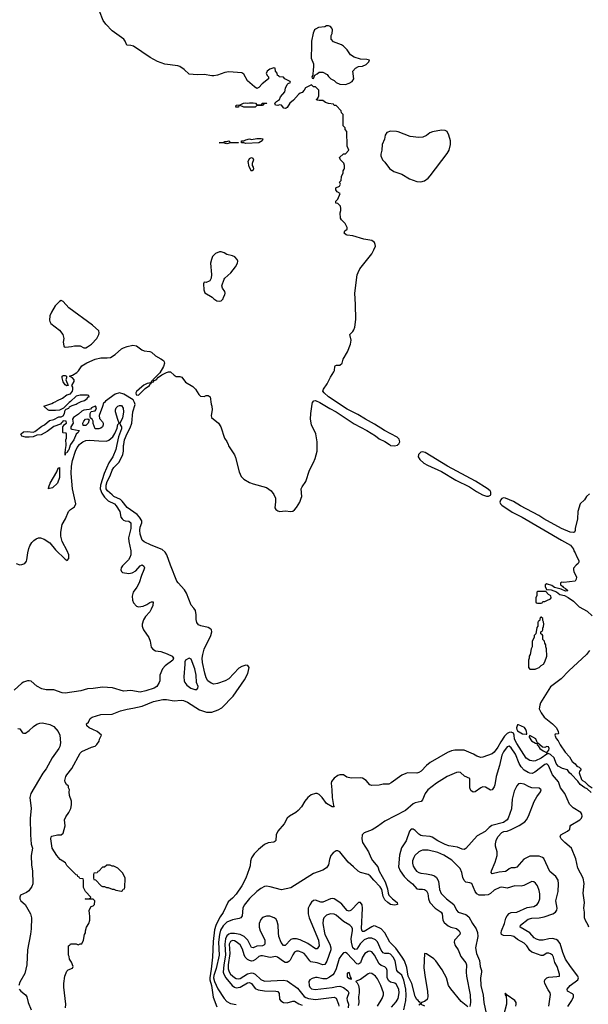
# Model space of a CAD drawing. Header units: inches. Extents: x 884549 to 1028252, y 526810 to 653624.
# Tile 524 of 656: x 941069 to 947110, y 604049 to 614519. Entities that reach past the tile are written whole.
import ezdxf

# ---------------------------------------------------------------- set-up
doc = ezdxf.new("R2010")
doc.units = ezdxf.units.IN
doc.header["$MEASUREMENT"] = 0
doc.layers.add('A9640', color=7, linetype='Continuous')
doc.layers.add('A9641', color=7, linetype='Continuous')

msp = doc.modelspace()

# ---------------------------------------------------------------- linework, layer by layer
at = {"layer": 'A9640', "color": 5}
for points, elevation in [([(942100, 610000), (942090, 609949), (942059, 609870), (942015, 609805), (941965, 609695), (941926, 609570), (941924, 609530), (941943, 609483), (941970, 609441), (942010, 609403), (942077, 609370), (942093, 609350), (942133, 609290), (942145, 609230), (942156, 609210), (942170, 609198), (942190, 609190), (942230, 609186), (942250, 609169), (942251, 609110), (942226, 609010), (942228, 608970), (942251, 608870), (942251, 608830), (942240, 608800), (942224, 608776), (942160, 608710), (942148, 608690), (942144, 608670), (942150, 608650), (942162, 608642), (942230, 608630), (942262, 608638), (942301, 608659), (942350, 608713), (942370, 608721), (942389, 608709), (942393, 608690), (942389, 608670), (942362, 608610), (942339, 608530), (942314, 608486), (942273, 608430), (942263, 608390), (942266, 608346), (942277, 608317), (942310, 608284), (942330, 608277), (942379, 608281), (942419, 608301), (942450, 608322), (942470, 608329), (942487, 608327), (942484, 608290), (942466, 608250), (942450, 608224), (942406, 608174), (942384, 608136), (942370, 608090), (942370, 608070), (942376, 608050), (942385, 608030), (942441, 607950), (942456, 607910), (942467, 607847), (942484, 607824), (942510, 607807), (942570, 607799), (942637, 607777), (942688, 607750), (942702, 607730), (942695, 607710), (942614, 607650), (942585, 607615), (942558, 607550), (942557, 607490), (942552, 607470), (942525, 607430), (942496, 607410), (942410, 607381), (942350, 607369), (942250, 607386), (942170, 607380), (942055, 607415), (941950, 607423), (941850, 607406), (941790, 607405), (941718, 607382), (941550, 607357), (941521, 607361), (941430, 607392), (941350, 607393), (941304, 607404), (941251, 607431), (941190, 607485), (941170, 607490), (941151, 607489), (941110, 607476), (941090, 607463), (941011, 607390)], 2080), ([(941030, 608737), (941070, 608721), (941090, 608724), (941122, 608738), (941140, 608760), (941146, 608774), (941154, 608850), (941165, 608895), (941176, 608924), (941199, 608961), (941218, 608982), (941242, 608998), (941270, 609008), (941290, 609008), (941330, 608994), (941390, 608955), (941450, 608881), (941550, 608781), (941572, 608770), (941590, 608788), (941591, 608830), (941574, 608870), (941519, 608970), (941506, 609026), (941504, 609070), (941520, 609150), (941555, 609210), (941587, 609290), (941607, 609310), (941650, 609339), (941664, 609370), (941628, 609530), (941614, 609694), (941620, 609770), (941630, 609830), (941661, 609930), (941680, 609970), (941704, 610000)], 2080), ([(941554, 604010), (941558, 604050), (941539, 604230), (941539, 604270), (941549, 604350), (941570, 604402), (941585, 604415), (941628, 604432), (941638, 604450), (941618, 604498), (941598, 604530), (941596, 604556), (941588, 604570), (941588, 604672), (941602, 604678), (941610, 604694), (941670, 604694), (941690, 604682), (941710, 604694), (941730, 604694), (941747, 604733), (941758, 604790), (941768, 604810), (941768, 604830), (941778, 604870), (941802, 604910), (941815, 604945), (941815, 604990), (941809, 605010), (941808, 605052), (941828, 605090), (941850, 605098), (941862, 605110), (941868, 605150), (941850, 605168), (941770, 605166), (941766, 605170), (941807, 605173), (941822, 605178), (941826, 605190), (941768, 605250), (941748, 605290), (941746, 605370), (941742, 605382), (941707, 605387), (941702, 605402), (941687, 605407), (941682, 605422), (941667, 605427), (941570, 605526), (941555, 605555), (941498, 605590), (941462, 605630), (941415, 605710), (941398, 605810), (941402, 605830), (941410, 605838), (941470, 605851), (941509, 605851), (941529, 605870), (941552, 605948), (941544, 606010), (941558, 606042), (941592, 606090), (941611, 606131), (941620, 606170), (941618, 606210), (941597, 606270), (941594, 606310), (941598, 606330), (941588, 606350), (941587, 606367), (941565, 606385), (941553, 606413), (941549, 606430), (941559, 606470), (941570, 606490), (941622, 606558), (941710, 606719), (941730, 606737), (941830, 606785), (941870, 606795), (941879, 606801), (941889, 606811), (941912, 606848), (941917, 606870), (941936, 606904), (941937, 606910), (941893, 606950), (941844, 606970), (941808, 606990), (941783, 607010), (941778, 607030), (941798, 607050), (941818, 607090), (941838, 607102), (941929, 607131), (942050, 607136), (942141, 607170), (942210, 607189), (942270, 607197), (942370, 607221), (942490, 607270), (942590, 607290), (942629, 607289), (942710, 607276), (942784, 607284), (942810, 607281), (942850, 607263), (942979, 607179), (943055, 607155), (943110, 607156), (943178, 607182), (943217, 607203), (943336, 607324), (943459, 607501), (943493, 607567), (943506, 607630), (943492, 607652), (943470, 607654), (943430, 607641), (943398, 607622), (943290, 607510), (943252, 607490), (943170, 607459), (943130, 607452), (943103, 607463), (943067, 607490), (943050, 607520), (943037, 607570), (943010, 607682), (943008, 607730), (943014, 607770), (943030, 607826), (943101, 607970), (943111, 608010), (943107, 608030), (943090, 608046), (943070, 608057), (942994, 608074), (942970, 608084), (942950, 608109), (942942, 608142), (942944, 608190), (942935, 608235), (942920, 608260), (942890, 608294), (942842, 608422), (942818, 608458), (942751, 608530), (942740, 608550), (942670, 608718), (942631, 608830), (942616, 608856), (942584, 608884), (942466, 608930), (942390, 608967), (942370, 608983), (942350, 609049), (942345, 609090), (942350, 609122), (942367, 609170), (942365, 609190), (942342, 609230), (942317, 609257), (942210, 609332), (942159, 609399), (942138, 609418), (942070, 609449), (942050, 609465), (942003, 609510), (941989, 609530), (941988, 609568), (941997, 609610), (942029, 609670), (942050, 609730), (942070, 609757), (942125, 609815), (942166, 609894), (942173, 609930), (942172, 609990), (942174, 610000)], 2060), ([(941609, 610000), (941605, 609995), (941590, 609945), (941582, 609938), (941570, 609913), (941552, 609909)], 2060), ([(941552, 609909), (941554, 609950), (941564, 609990), (941563, 610000)], 2060), ([(943282, 610000), (943286, 609986), (943350, 609891), (943363, 609863), (943400, 609710), (943423, 609663), (943452, 609632), (943510, 609599), (943550, 609584), (943690, 609546), (943739, 609510), (943770, 609471), (943786, 609430), (943788, 609392), (943778, 609330), (943791, 609310), (943810, 609296), (943831, 609291), (943890, 609296), (943950, 609290), (943970, 609293), (943990, 609306), (944010, 609331), (944044, 609390), (944061, 609430), (944065, 609450), (944061, 609530), (944069, 609550), (944110, 609610), (944148, 609730), (944191, 609809), (944208, 609852), (944228, 609930), (944230, 610000)], 2060), ([(944997, 610000), (945010, 609991), (945050, 609986), (945084, 609996), (945088, 610000)], 2060), ([(947123, 609477), (947091, 609450), (947070, 609415), (947025, 609370), (947001, 609290), (946994, 609210), (946971, 609110), (946970, 609086), (946965, 609070), (946955, 609065), (946917, 609070), (946827, 609110), (946639, 609210), (946585, 609245), (946390, 609348), (946314, 609394), (946230, 609430), (946210, 609434), (946190, 609426), (946176, 609410), (946170, 609390), (946177, 609370), (946190, 609356), (946302, 609282), (946407, 609230), (946825, 608985), (946891, 608950), (946920, 608930), (946953, 608890), (946956, 608870), (946971, 608850), (946988, 608808), (947011, 608770), (947011, 608749), (947004, 608736), (946980, 608720), (946953, 608687), (946952, 608670), (946958, 608650), (946985, 608590), (946982, 608570), (946972, 608550), (946850, 608535), (946830, 608538), (946814, 608530), (946814, 608510), (946837, 608497), (946845, 608485), (946870, 608472), (946892, 608450), (946890, 608446), (946870, 608442), (946822, 608462), (946750, 608482), (946723, 608503), (946678, 608518), (946670, 608519), (946652, 608510), (946651, 608490), (946670, 608458), (946690, 608461), (946717, 608457), (946774, 608434), (946808, 608408), (946856, 608396), (946895, 608375), (946955, 608335), (947014, 608274), (947099, 608230), (947150, 608181)], 2060), ([(947125, 607810), (947091, 607770), (946904, 607596), (946821, 607510), (946710, 607426), (946604, 607256), (946594, 607230), (946590, 607190), (946608, 607148), (946643, 607103), (946731, 607030), (946771, 606990), (946792, 606950), (946794, 606930), (946790, 606926), (946758, 606922), (946754, 606910), (946770, 606874), (946792, 606852), (946812, 606810), (946865, 606730), (946910, 606682), (946938, 606630), (946970, 606605), (946990, 606582), (947012, 606570), (947034, 606550), (947017, 606523), (947015, 606510), (947040, 606440), (947048, 606428), (947074, 606414), (947110, 606379), (947152, 606352)], 2060), ([(941050, 606981), (941070, 606979), (941097, 606937), (941110, 606932), (941130, 606934), (941170, 606960), (941216, 607004), (941250, 607028), (941281, 607039), (941310, 607041), (941390, 607025), (941430, 607003), (941479, 606950), (941496, 606910), (941502, 606830), (941495, 606790), (941486, 606770), (941415, 606670), (941350, 606553), (941314, 606506), (941267, 606430), (941188, 606290), (941178, 606250), (941192, 606130), (941181, 606030), (941184, 605850), (941192, 605752), (941205, 605710), (941192, 605630), (941194, 605530), (941203, 605470), (941207, 605330), (941198, 605302), (941164, 605256), (941142, 605238), (941078, 605210), (941069, 605190), (941070, 605170), (941079, 605150), (941127, 605110), (941183, 605010), (941193, 604970), (941190, 604850), (941185, 604795), (941153, 604630), (941146, 604470), (941122, 604378), (941070, 604286), (941058, 604250)], 2080), ([(947141, 606301), (947099, 606339), (947075, 606350), (947025, 606385), (947001, 606421), (946932, 606492), (946910, 606510), (946890, 606541), (946836, 606556), (946790, 606583), (946770, 606609), (946747, 606670), (946710, 606705), (946685, 606715), (946670, 606710), (946610, 606667), (946550, 606637), (946530, 606633), (946490, 606643), (946450, 606665), (946350, 606824), (946328, 606870), (946324, 606910), (946314, 606934), (946290, 606944), (946270, 606940), (946250, 606929), (946220, 606900), (946180, 606840), (946150, 606783), (946110, 606730), (946090, 606712), (945990, 606676), (945970, 606674), (945927, 606687), (945890, 606710), (945790, 606750), (945693, 606753), (945656, 606744), (945614, 606726), (945430, 606619), (945390, 606589), (945334, 606530), (945310, 606514), (945287, 606507), (945190, 606509), (945170, 606504), (945130, 606484), (945017, 606403), (944990, 606389), (944931, 606389), (944890, 606379), (944810, 606375), (944790, 606382), (944750, 606429), (944710, 606453), (944690, 606457), (944590, 606454), (944545, 606465), (944510, 606488), (944470, 606488), (944450, 606482), (944410, 606455), (944383, 606417), (944380, 606400), (944387, 606330), (944388, 606250), (944402, 606162), (944411, 606149), (944390, 606149), (944330, 606186), (944281, 606250), (944250, 606279), (944230, 606289), (944210, 606289), (944165, 606275), (944130, 606249), (944099, 606210), (944063, 606150), (944027, 606110), (944003, 606090), (943934, 606050), (943912, 606028), (943878, 605970), (943810, 605889), (943793, 605850), (943791, 605790), (943781, 605779), (943768, 605772), (943710, 605765), (943670, 605748), (943605, 605695), (943561, 605650), (943532, 605608), (943521, 605570), (943517, 605523), (943508, 605490), (943470, 605390), (943430, 605309), (943370, 605220), (943330, 605177), (943282, 605138), (943230, 605027), (943199, 604981), (943179, 604941), (943154, 604886), (943140, 604840), (943123, 604717), (943116, 604550), (943103, 604423), (943088, 604330), (943089, 604310), (943107, 604250), (943126, 604126), (943164, 604024)], 2060), ([(947116, 604870), (947110, 604890), (947081, 604941), (947071, 604970), (947070, 605030), (947062, 605070), (947071, 605130), (947056, 605230), (947066, 605334), (947055, 605390), (946998, 605498), (946977, 605597), (946932, 605710), (946862, 605770), (946823, 605810), (946810, 605830), (946818, 605850), (946890, 605890), (946914, 605910), (946917, 605943), (946925, 605955), (947021, 606010), (947038, 606030), (947044, 606050), (947042, 606070), (947030, 606090), (946950, 606138), (946910, 606179), (946860, 606290), (946816, 606350), (946795, 606415), (946730, 606490), (946689, 606589), (946670, 606606), (946650, 606599), (946542, 606518), (946515, 606505), (946490, 606506), (946470, 606514), (946430, 606540), (946396, 606576), (946376, 606610), (946338, 606710), (946290, 606776), (946270, 606793), (946250, 606787), (946210, 606735), (946190, 606698), (946168, 606590), (946131, 606470), (946116, 606384), (946110, 606363), (946090, 606330), (946070, 606327), (946017, 606357), (945990, 606360), (945969, 606351), (945910, 606309), (945886, 606306), (945863, 606323), (945851, 606350), (945850, 606450), (945796, 606476), (945753, 606513), (945730, 606519), (945710, 606514), (945610, 606473), (945498, 606402), (945407, 606330), (945378, 606290), (945350, 606223), (945333, 606207), (945270, 606191), (945250, 606182), (945168, 606110), (944950, 605998), (944870, 605940), (944814, 605906), (944730, 605872), (944709, 605850), (944705, 605810), (944712, 605770), (944775, 605670), (944799, 605610), (944817, 605577), (944873, 605510), (944890, 605465), (944951, 605350), (944976, 605276), (944984, 605230), (944992, 605210), (945029, 605169), (945078, 605130), (945084, 605110), (945056, 605104), (945030, 605106), (945010, 605111), (944981, 605130), (944950, 605160), (944930, 605195), (944916, 605270), (944900, 605300), (944830, 605370), (944794, 605414), (944770, 605429), (944690, 605451), (944664, 605464), (944617, 605510), (944559, 605559), (944470, 605670), (944450, 605680), (944430, 605680), (944399, 605661), (944376, 605630), (944361, 605590), (944350, 605533), (944330, 605501), (944290, 605476), (944190, 605440), (943950, 605287), (943850, 605268), (943730, 605300), (943690, 605304), (943670, 605302), (943630, 605281), (943590, 605250), (943510, 605173), (943455, 605105), (943440, 605070), (943432, 604990), (943420, 604970), (943399, 604961), (943330, 604949), (943270, 604922), (943230, 604885), (943203, 604837), (943190, 604790), (943182, 604710), (943189, 604570), (943156, 604430), (943130, 604354), (943128, 604330), (943139, 604290), (943175, 604215), (943242, 604110), (943270, 604079), (943310, 604058), (943370, 604046)], 2080), ([(946893, 604027), (946936, 604090), (946952, 604130), (946954, 604150), (946942, 604162), (946890, 604190), (946886, 604210), (946918, 604250), (946998, 604310), (947006, 604330), (947001, 604350), (946923, 604450), (946870, 604529), (946839, 604599), (946810, 604695), (946787, 604727), (946770, 604738), (946730, 604748), (946690, 604746), (946630, 604730), (946592, 604732), (946561, 604741), (946536, 604756), (946489, 604810), (946387, 604870), (946390, 604890), (946470, 604953), (946510, 604965), (946590, 604967), (946642, 604978), (946733, 605010), (946763, 605030), (946777, 605050), (946779, 605070), (946764, 605150), (946790, 605250), (946795, 605330), (946789, 605370), (946765, 605410), (946702, 605462), (946638, 605598), (946625, 605610), (946590, 605623), (946490, 605624), (946427, 605593), (946350, 605507), (946330, 605501), (946290, 605501), (946270, 605490), (946249, 605471), (946230, 605462), (946165, 605455), (946090, 605436), (946078, 605450), (946081, 605470), (946120, 605560), (946142, 605630), (946143, 605670), (946126, 605730), (946124, 605756), (946130, 605790), (946148, 605830), (946190, 605876), (946214, 605886), (946250, 605891), (946290, 605907), (946375, 605950), (946436, 605990), (946454, 606010), (946476, 606050), (946536, 606204), (946564, 606256), (946604, 606310), (946609, 606330), (946590, 606349), (946510, 606352), (946481, 606361), (946430, 606390), (946390, 606398), (946368, 606392), (946350, 606372), (946324, 606316), (946302, 606230), (946294, 606126), (946259, 606030), (946248, 606012), (946210, 605981), (946087, 605950), (946058, 605930), (946013, 605887), (945930, 605842), (945810, 605705), (945790, 605697), (945770, 605699), (945720, 605720), (945630, 605735), (945590, 605748), (945510, 605787), (945450, 605827), (945430, 605835), (945350, 605839), (945330, 605844), (945310, 605857), (945270, 605898), (945250, 605910), (945230, 605912), (945210, 605890), (945174, 605786), (945127, 605713), (945106, 605634), (945094, 605510), (945110, 605470), (945154, 605410), (945190, 605373), (945242, 605330), (945290, 605277), (945310, 605273), (945350, 605275), (945370, 605270), (945390, 605257), (945407, 605227), (945412, 605170), (945427, 605130), (945483, 605070), (945548, 605028), (945558, 605010), (945564, 604944), (945579, 604919), (945623, 604883), (945650, 604871), (945710, 604856), (945740, 604830), (945748, 604810), (945744, 604790), (945690, 604731), (945685, 604710), (945695, 604675), (945729, 604629), (945756, 604556), (945808, 604490), (945815, 604470), (945812, 604392), (945815, 604350), (945857, 604150), (945860, 604070), (945850, 604025)], 2120), ([(946690, 604030), (946708, 604152), (946705, 604170), (946683, 604203), (946650, 604270), (946645, 604290), (946650, 604310), (946669, 604331), (946690, 604339), (946776, 604344), (946803, 604350), (946804, 604356), (946806, 604370), (946778, 604450), (946755, 604495), (946740, 604550), (946730, 604570), (946710, 604585), (946690, 604592), (946670, 604593), (946630, 604568), (946610, 604567), (946530, 604596), (946510, 604605), (946490, 604622), (946459, 604670), (946430, 604701), (946359, 604739), (946320, 604770), (946290, 604779), (946210, 604781), (946188, 604790), (946184, 604810), (946187, 604830), (946221, 604910), (946234, 604966), (946247, 604990), (946270, 605016), (946290, 605025), (946350, 605030), (946461, 605079), (946530, 605091), (946566, 605110), (946583, 605130), (946595, 605170), (946597, 605223), (946590, 605261), (946570, 605308), (946550, 605336), (946530, 605353), (946510, 605355), (946427, 605313), (946396, 605304), (946330, 605309), (946250, 605283), (946190, 605294), (946170, 605292), (946110, 605264), (946071, 605229), (946046, 605214), (946010, 605208), (945950, 605210), (945925, 605225), (945907, 605247), (945873, 605333), (945850, 605342), (945810, 605347), (945790, 605364), (945776, 605396), (945765, 605450), (945750, 605493), (945661, 605581), (945575, 605635), (945510, 605664), (945410, 605689), (945350, 605689), (945330, 605682), (945310, 605669), (945268, 605630), (945255, 605610), (945244, 605576), (945244, 605550), (945250, 605519), (945266, 605490), (945286, 605466), (945310, 605449), (945330, 605443), (945390, 605438), (945446, 605426), (945476, 605416), (945499, 605399), (945519, 605359), (945528, 605270), (945548, 605228), (945605, 605170), (945680, 605110), (945711, 605051), (945729, 605029), (945810, 605004), (945841, 604981), (945879, 604910), (945918, 604850), (945933, 604813), (945935, 604770), (945912, 604650), (945924, 604590), (945954, 604514), (945962, 604450), (945974, 604410), (945976, 604390), (945965, 604330), (945970, 604250), (945993, 604147), (946000, 604070), (946027, 603950)], 2140), ([(945310, 604045), (945327, 604053), (945324, 604070), (945314, 604074), (945304, 604090), (945290, 604100), (945271, 604131), (945235, 604270), (945197, 604350), (945181, 604441), (945156, 604510), (945133, 604550), (945066, 604646), (945002, 604710), (944950, 604811), (944910, 604851), (944850, 604881), (944830, 604882), (944810, 604874), (944730, 604824), (944710, 604822), (944706, 604826), (944701, 604850), (944711, 605071), (944706, 605106), (944690, 605131), (944667, 605130), (944590, 605052), (944570, 605041), (944550, 605046), (944493, 605113), (944470, 605132), (944410, 605169), (944390, 605175), (944370, 605172), (944290, 605136), (944270, 605137), (944210, 605155), (944190, 605152), (944170, 605136), (944150, 605107), (944135, 605070), (944134, 605010), (944145, 604970), (944245, 604730), (944249, 604671), (944230, 604640), (944210, 604639), (944130, 604696), (944050, 604734), (944010, 604746), (943970, 604747), (943950, 604739), (943890, 604673), (943870, 604675), (943847, 604707), (943823, 604770), (943817, 604810), (943815, 604890), (943806, 604930), (943793, 604953), (943774, 604970), (943727, 604987), (943690, 604988), (943650, 604971), (943630, 604950), (943613, 604910), (943614, 604870), (943623, 604830), (943668, 604750), (943674, 604730), (943673, 604690), (943663, 604677), (943650, 604670), (943590, 604666), (943550, 604651), (943530, 604653), (943493, 604730), (943453, 604770), (943411, 604791), (943350, 604803), (943310, 604803), (943290, 604795), (943270, 604777), (943256, 604744), (943249, 604690), (943255, 604570), (943237, 604470), (943231, 604390), (943236, 604370), (943259, 604330), (943327, 604250), (943350, 604232), (943370, 604226), (943410, 604232), (943490, 604277), (943510, 604280), (943530, 604269), (943570, 604219), (943603, 604203), (943670, 604191), (943789, 604189), (943810, 604184), (943825, 604165), (943830, 604103), (943845, 604085), (943870, 604070), (943910, 604064), (943970, 604083), (943990, 604082), (944033, 604053), (944070, 604039)], 2120), ([(945150, 603990), (945170, 604090), (945174, 604146), (945170, 604210), (945150, 604305), (945130, 604359), (945090, 604391), (945077, 604410), (945058, 604510), (945038, 604550), (945010, 604581), (944990, 604589), (944950, 604590), (944930, 604598), (944910, 604624), (944872, 604712), (944850, 604735), (944810, 604754), (944770, 604752), (944730, 604734), (944687, 604693), (944650, 604636), (944630, 604631), (944610, 604650), (944593, 604710), (944592, 604750), (944606, 604830), (944605, 604850), (944599, 604870), (944578, 604890), (944509, 604929), (944430, 604996), (944410, 605007), (944370, 605012), (944330, 604996), (944302, 604970), (944293, 604947), (944291, 604909), (944306, 604810), (944312, 604790), (944363, 604690), (944376, 604650), (944376, 604630), (944333, 604507), (944310, 604473), (944290, 604469), (944230, 604492), (944162, 604502), (944150, 604510), (944110, 604568), (944090, 604588), (944070, 604601), (944030, 604614), (944010, 604613), (943990, 604603), (943970, 604576), (943943, 604517), (943930, 604503), (943910, 604493), (943890, 604495), (943870, 604504), (943809, 604551), (943790, 604556), (943730, 604546), (943650, 604565), (943630, 604564), (943610, 604557), (943574, 604526), (943550, 604512), (943530, 604509), (943510, 604514), (943490, 604525), (943466, 604550), (943454, 604574), (943437, 604637), (943410, 604681), (943370, 604714), (943350, 604724), (943330, 604726), (943310, 604718), (943296, 604690), (943300, 604590), (943284, 604470), (943285, 604425), (943293, 604393), (943309, 604370), (943350, 604334), (943370, 604323), (943390, 604320), (943410, 604324), (943490, 604372), (943530, 604384), (943550, 604382), (943570, 604370), (943630, 604313), (943670, 604297), (943870, 604305), (943910, 604299), (944022, 604222), (944090, 604134), (944110, 604120), (944136, 604110), (944210, 604099), (944410, 604124), (944430, 604116), (944455, 604050), (944459, 604030)], 2140), ([(945020, 604020), (945070, 604075), (945089, 604111), (945102, 604170), (945096, 604210), (945070, 604262), (945055, 604275), (945010, 604286), (944990, 604298), (944975, 604330), (944974, 604410), (944967, 604430), (944950, 604446), (944910, 604462), (944890, 604478), (944840, 604570), (944810, 604606), (944790, 604613), (944770, 604611), (944735, 604590), (944712, 604550), (944690, 604491), (944670, 604475), (944650, 604481), (944550, 604588), (944530, 604600), (944510, 604596), (944487, 604573), (944463, 604537), (944430, 604428), (944410, 604380), (944397, 604363), (944362, 604338), (944330, 604321), (944290, 604319), (944230, 604336), (944210, 604335), (944175, 604325), (944151, 604309), (944140, 604290), (944143, 604250), (944153, 604230), (944170, 604214), (944208, 604208), (944390, 604227), (944440, 604240), (944470, 604242), (944510, 604227), (944554, 604194), (944565, 604170), (944544, 604110), (944547, 604090), (944563, 604050), (944558, 604010)], 2160), ([(945830, 604021), (945760, 604080), (945650, 604214), (945626, 604250), (945602, 604330), (945584, 604370), (945557, 604417), (945491, 604511), (945470, 604533), (945390, 604587), (945371, 604589), (945364, 604436), (945376, 604336), (945403, 604190), (945406, 604130), (945399, 604101), (945370, 604078), (945338, 604070), (945331, 604050), (945370, 604033)], 2120), ([(944872, 604030), (944919, 604110), (944936, 604150), (944934, 604170), (944905, 604250), (944870, 604320), (944850, 604350), (944810, 604378), (944790, 604381), (944770, 604375), (944690, 604312), (944643, 604297), (944641, 604290), (944656, 604276), (944668, 604248), (944675, 604210), (944675, 604170), (944669, 604130), (944671, 604070), (944664, 604036)], 2180), ([(941064, 604210), (941080, 604190), (941130, 604150), (941143, 604130), (941159, 604070), (941190, 603990)], 2080), ([(946341, 604030), (946345, 604050), (946343, 604070), (946330, 604089), (946250, 604148), (946246, 604146), (946230, 604166), (946224, 604156), (946230, 604142), (946238, 604138), (946242, 604082), (946240, 604050), (946210, 603930)], 2160)]:
    msp.add_lwpolyline(points, dxfattribs=dict(at, elevation=elevation))
for points, elevation in [([(941552, 609909), (941551, 609909), (941550, 609889)], 2060), ([(945350, 609924), (945330, 609921), (945306, 609894), (945304, 609870), (945321, 609841), (945364, 609804), (945402, 609782), (945550, 609713), (945702, 609622), (945849, 609550), (945922, 609502), (945988, 609468), (946030, 609452), (946050, 609452), (946070, 609464), (946075, 609470), (946075, 609495), (946067, 609510), (946035, 609535), (945913, 609613), (945614, 609770), (945376, 609916)], 2060), ([(941390, 609534), (941382, 609538), (941370, 609529), (941370, 609532), (941379, 609541), (941377, 609550), (941392, 609590), (941462, 609710), (941478, 609750), (941490, 609758), (941493, 609750), (941490, 609650), (941470, 609590), (941418, 609542)], 2060), ([(946580, 608440), (946570, 608438), (946565, 608430), (946564, 608396), (946554, 608370), (946554, 608330), (946558, 608318), (946570, 608314), (946610, 608314), (946622, 608318), (946628, 608332), (946647, 608333), (946670, 608342), (946710, 608362), (946715, 608370), (946712, 608392), (946686, 608406), (946658, 608438)], 2060), ([(946610, 608166), (946598, 608162), (946593, 608127), (946578, 608122), (946574, 608110), (946574, 608070), (946564, 608056), (946554, 607990), (946534, 607970), (946534, 607950), (946514, 607910), (946514, 607850), (946502, 607830), (946494, 607770), (946482, 607750), (946482, 607730), (946474, 607710), (946474, 607630), (946490, 607614), (946547, 607613), (946570, 607622), (946590, 607632), (946610, 607652), (946634, 607666), (946649, 607690), (946669, 607750), (946668, 607830), (946658, 607850), (946658, 607870), (946648, 607888), (946646, 607910), (946626, 607930), (946626, 607970), (946622, 607982), (946606, 607990), (946606, 608010), (946622, 608018), (946626, 608030), (946626, 608050), (946635, 608065), (946638, 608090), (946635, 608115), (946626, 608130), (946626, 608150)], 2060), ([(942870, 607729), (942832, 607710), (942822, 607690), (942825, 607665), (942813, 607530), (942816, 607490), (942824, 607470), (942844, 607444), (942888, 607410), (942930, 607396), (942950, 607398), (942962, 607410), (942964, 607430), (942948, 607470), (942943, 607550), (942930, 607617), (942890, 607719)], 2080), ([(946370, 607022), (946358, 607022), (946347, 606990), (946351, 606970), (946358, 606958), (946410, 606926), (946450, 606921), (946457, 606923), (946459, 606930), (946455, 606950), (946446, 606970), (946431, 606991)], 2060), ([(946490, 606909), (946482, 606898), (946482, 606890), (946506, 606850), (946550, 606826), (946564, 606824), (946566, 606810), (946579, 606799), (946596, 606770), (946630, 606744), (946667, 606727), (946670, 606714), (946675, 606725), (946673, 606730), (946692, 606750), (946695, 606770), (946687, 606787), (946670, 606791), (946650, 606781), (946624, 606784), (946571, 606831), (946562, 606842), (946552, 606872)], 2060), ([(942030, 605528), (941993, 605527), (941970, 605506), (941950, 605506), (941910, 605466), (941898, 605462), (941890, 605446), (941858, 605442), (941854, 605430), (941854, 605390), (941858, 605378), (941873, 605373), (941934, 605310), (941950, 605302), (941970, 605302), (941990, 605292), (942010, 605292), (942050, 605272), (942070, 605272), (942090, 605262), (942150, 605254), (942162, 605258), (942168, 605272), (942182, 605278), (942187, 605293), (942189, 605390), (942163, 605443), (942110, 605498), (942070, 605518), (942050, 605518)], 2060), ([(944570, 604389), (944550, 604382), (944550, 604341), (944570, 604323), (944584, 604324), (944590, 604314), (944595, 604325), (944582, 604342)], 2180)]:
    msp.add_lwpolyline(points, close=True, dxfattribs=dict(at, elevation=elevation))
at = {"layer": 'A9641', "color": 5}
for points, elevation in [([(945088, 610000), (945099, 610010), (945108, 610030), (945100, 610060), (945080, 610080), (944946, 610150), (944839, 610219), (944742, 610270), (944661, 610321), (944550, 610377), (944350, 610510), (944303, 610550), (944290, 610570), (944295, 610590), (944334, 610646), (944370, 610716), (944407, 610773), (944414, 610790), (944416, 610830), (944421, 610839), (944434, 610846), (944470, 610847), (944494, 610866), (944507, 610910), (944553, 610987), (944585, 611070), (944592, 611110), (944575, 611170), (944610, 611202), (944620, 611220), (944630, 611250), (944642, 611330), (944638, 611490), (944630, 611610), (944656, 611804), (944664, 611830), (944684, 611870), (944810, 612030), (944833, 612070), (944848, 612110), (944847, 612130), (944838, 612150), (944810, 612172), (944726, 612186), (944610, 612222), (944547, 612227), (944538, 612230), (944518, 612250), (944525, 612275), (944548, 612290), (944548, 612310), (944528, 612350), (944489, 612389), (944478, 612410), (944475, 612465), (944482, 612490), (944482, 612510), (944476, 612536), (944450, 612566), (944428, 612568), (944428, 612590), (944448, 612610), (944475, 612670), (944442, 612690), (944428, 612710), (944428, 612730), (944468, 612750), (944478, 612770), (944468, 612790), (944486, 612810), (944488, 612852), (944506, 612890), (944506, 612910), (944518, 612930), (944519, 612941), (944521, 612970), (944514, 612994), (944478, 613030), (944468, 613052), (944510, 613094), (944530, 613094), (944566, 613130), (944547, 613173), (944546, 613330), (944526, 613350), (944526, 613370), (944506, 613390), (944506, 613510), (944488, 613528), (944486, 613550), (944430, 613606), (944410, 613606), (944402, 613622), (944350, 613628), (944319, 613639), (944290, 613658), (944250, 613658), (944230, 613662), (944218, 613670), (944235, 613685), (944248, 613710), (944246, 613770), (944210, 613806), (944190, 613806), (944170, 613826), (944105, 613795), (944091, 613769), (944070, 613746), (944050, 613738), (944030, 613722), (943978, 613662), (943940, 613630), (943910, 613584), (943901, 613579), (943890, 613573), (943877, 613577), (943850, 613609), (943830, 613615), (943810, 613606), (943786, 613610), (943778, 613630), (943798, 613650), (943829, 613670), (943840, 613700), (943885, 613750), (943894, 613790), (943912, 613828), (943920, 613840), (943946, 613850), (943942, 613862), (943886, 613890), (943870, 613906), (943826, 613910), (943822, 613922), (943807, 613927), (943806, 613950), (943786, 613970), (943782, 614002), (943770, 614006), (943727, 613993), (943698, 613970), (943686, 613946), (943700, 613920), (943714, 613910), (943714, 613890), (943645, 613835), (943610, 613798), (943590, 613786), (943563, 613803), (943489, 613869), (943450, 613938), (943430, 613953), (943290, 613963), (943250, 613958), (943170, 613929), (943130, 613921), (943110, 613921), (943030, 613937), (942953, 613933), (942870, 613941), (942815, 613990), (942770, 614020), (942750, 614028), (942610, 614046), (942533, 614073), (942456, 614116), (942277, 614237), (942250, 614246), (942208, 614248), (942191, 614290), (942176, 614310), (942050, 614401), (941985, 614470), (941955, 614510), (941917, 614610)], 2060), ([(941563, 610000), (941558, 610050), (941566, 610070), (941566, 610110), (941562, 610122), (941530, 610126), (941526, 610130), (941526, 610190), (941538, 610202), (941538, 610210), (941566, 610230), (941562, 610250), (941530, 610254), (941521, 610239), (941508, 610230), (941503, 610217), (941430, 610194), (941361, 610139), (941295, 610105), (941250, 610100), (941210, 610083), (941170, 610078), (941130, 610080), (941093, 610090), (941082, 610110), (941085, 610115), (941110, 610137), (941150, 610139), (941210, 610133), (941230, 610140), (941304, 610196), (941332, 610210), (941384, 610256), (941430, 610269), (941483, 610297), (941510, 610296), (941530, 610306), (941544, 610330), (941552, 610368), (941563, 610377), (941590, 610388), (941599, 610401), (941625, 610415), (941670, 610429), (941681, 610439), (941721, 610459), (941757, 610470), (941784, 610490), (941793, 610507), (941806, 610510), (941802, 610522), (941790, 610526), (941710, 610528), (941670, 610515), (941610, 610458), (941594, 610450), (941533, 610387), (941490, 610368), (941450, 610362), (941383, 610363), (941366, 610370), (941326, 610410), (941410, 610436), (941429, 610450), (941446, 610454), (941470, 610471), (941524, 610496), (941570, 610531), (941610, 610542), (941629, 610570), (941634, 610586), (941633, 610610), (941622, 610630), (941646, 610670), (941647, 610690), (941630, 610709), (941598, 610730), (941630, 610739), (941674, 610766), (941694, 610786), (941730, 610837), (941782, 610870), (941870, 610909), (941930, 610922), (941998, 610922), (942032, 610928), (942083, 610957), (942150, 611018), (942170, 611030), (942210, 611045), (942270, 611058), (942310, 611051), (942368, 611008), (942390, 610999), (942450, 610991), (942470, 610983), (942510, 610945), (942570, 610912), (942595, 610895), (942602, 610882), (942606, 610866), (942597, 610830), (942557, 610763), (942484, 610690), (942482, 610678), (942470, 610674), (942462, 610662), (942470, 610658), (942475, 610665), (942490, 610668), (942499, 610681), (942518, 610690), (942544, 610716), (942578, 610742), (942630, 610768), (942650, 610775), (942670, 610776), (942710, 610738), (942730, 610726), (942770, 610726), (942790, 610718), (942830, 610665), (942910, 610618), (942938, 610590), (942972, 610532), (942990, 610514), (943030, 610512), (943050, 610522), (943070, 610522), (943092, 610510), (943102, 610430), (943111, 610410), (943113, 610370), (943104, 610310), (943108, 610290), (943182, 610230), (943207, 610190), (943246, 610070), (943270, 610032), (943282, 610000)], 2060), ([(942174, 610000), (942182, 610050), (942210, 610118), (942242, 610178), (942259, 610230), (942269, 610350), (942294, 610426), (942290, 610450), (942275, 610475), (942176, 610536), (942130, 610550), (942082, 610538), (941979, 610461), (941970, 610447), (941958, 610442), (941950, 610405), (941914, 610310), (941918, 610278), (941950, 610241), (941955, 610230), (941954, 610210), (941947, 610190), (941930, 610176), (941910, 610167), (941869, 610170), (941850, 610226), (941849, 610250), (941839, 610270), (941821, 610281), (941816, 610296), (941816, 610330), (941829, 610351), (941870, 610359), (941879, 610370), (941883, 610390), (941875, 610410), (941870, 610411), (941830, 610391), (941821, 610379), (941807, 610373), (941750, 610366), (941730, 610356), (941695, 610325), (941639, 610290), (941631, 610270), (941635, 610230), (941611, 610190), (941611, 610170), (941623, 610163), (941702, 610150), (941691, 610130), (941667, 610113), (941643, 610050), (941609, 610000)], 2060), ([(941704, 610000), (941710, 610007), (941741, 610030), (941770, 610044), (941810, 610049), (941910, 610039), (941990, 610038), (942014, 610046), (942058, 610082), (942081, 610119), (942103, 610177), (942110, 610214), (942126, 610230), (942110, 610266), (942088, 610350), (942087, 610370), (942094, 610390), (942110, 610410), (942130, 610417), (942150, 610416), (942168, 610388), (942170, 610350), (942160, 610280), (942132, 610230), (942137, 610210), (942150, 610190), (942150, 610167), (942117, 610083), (942100, 610000)], 2080), ([(944230, 610000), (944231, 610030), (944215, 610115), (944170, 610210), (944158, 610270), (944161, 610330), (944176, 610430), (944181, 610450), (944194, 610466), (944210, 610468), (944259, 610450), (944365, 610385), (944430, 610350), (944621, 610221), (944758, 610150), (944850, 610093), (944890, 610063), (944950, 610033), (944997, 610000)], 2060)]:
    msp.add_lwpolyline(points, dxfattribs=dict(at, elevation=elevation))
for points, elevation in [([(944350, 614453), (944330, 614452), (944310, 614444), (944245, 614435), (944210, 614419), (944201, 614410), (944186, 614374), (944171, 614290), (944171, 614189), (944165, 614165), (944165, 614110), (944192, 614050), (944192, 614010), (944186, 613994), (944182, 613930), (944174, 613910), (944178, 613898), (944190, 613894), (944206, 613930), (944230, 613942), (944250, 613962), (944290, 613962), (944337, 613937), (944350, 613914), (944374, 613890), (944410, 613872), (944430, 613852), (944470, 613832), (944530, 613831), (944570, 613845), (944600, 613860), (944618, 613890), (944608, 613970), (944636, 614004), (944670, 614022), (944710, 614025), (944750, 614042), (944778, 614070), (944786, 614090), (944757, 614097), (944690, 614099), (944621, 614121), (944585, 614145), (944550, 614199), (944510, 614237), (944488, 614250), (944403, 614283), (944379, 614310), (944379, 614350), (944390, 614372), (944394, 614410), (944385, 614430), (944370, 614445)], 2060), ([(943590, 613614), (943630, 613614), (943642, 613618), (943646, 613630), (943652, 613632), (943694, 613630), (943690, 613626), (943658, 613622), (943650, 613608), (943590, 613606), (943570, 613589), (943450, 613589), (943410, 613606), (943398, 613602), (943394, 613590), (943366, 613590), (943370, 613611), (943410, 613612), (943446, 613630), (943470, 613636), (943490, 613631), (943510, 613636), (943550, 613636), (943574, 613630)], 2060), ([(945550, 613343), (945454, 613326), (945425, 613315), (945390, 613289), (945352, 613270), (945310, 613266), (945216, 613276), (945090, 613325), (945071, 613329), (945010, 613335), (944970, 613318), (944951, 613290), (944946, 613250), (944921, 613190), (944918, 613130), (944905, 613090), (944905, 613070), (944922, 613030), (944950, 613002), (944997, 612937), (945045, 612905), (945130, 612875), (945210, 612827), (945290, 612799), (945330, 612794), (945370, 612806), (945410, 612835), (945430, 612857), (945610, 613095), (945631, 613130), (945647, 613190), (945646, 613230), (945629, 613290), (945610, 613329), (945590, 613339)], 2060), ([(943310, 613214), (943390, 613214), (943394, 613210), (943390, 613209), (943310, 613209), (943270, 613198), (943230, 613208), (943188, 613210), (943230, 613212), (943250, 613222), (943270, 613222), (943290, 613231)], 2060), ([(943470, 613201), (943450, 613209), (943426, 613210), (943426, 613230), (943450, 613231), (943470, 613241), (943510, 613251), (943530, 613245), (943590, 613256), (943636, 613256), (943651, 613251), (943645, 613230), (943610, 613209)], 2060), ([(943530, 612909), (943506, 612954), (943498, 613010), (943510, 613041), (943530, 613054), (943547, 613047), (943553, 613030), (943539, 612990), (943539, 612970), (943551, 612950), (943554, 612934), (943550, 612918)], 2060), ([(943210, 612050), (943190, 612050), (943150, 612034), (943119, 612001), (943106, 611970), (943097, 611930), (943105, 611810), (943102, 611770), (943090, 611742), (943083, 611737), (943050, 611725), (943030, 611729), (943021, 611710), (943026, 611646), (943036, 611616), (943112, 611570), (943132, 611550), (943162, 611530), (943190, 611527), (943210, 611531), (943229, 611550), (943234, 611570), (943250, 611594), (943253, 611610), (943247, 611630), (943223, 611663), (943217, 611690), (943242, 611758), (943250, 611771), (943312, 611828), (943361, 611890), (943384, 611930), (943386, 611950), (943379, 611970), (943356, 611996), (943330, 612007), (943270, 612021), (943241, 612041)], 2080), ([(941510, 611532), (941490, 611522), (941444, 611476), (941406, 611410), (941390, 611370), (941385, 611325), (941388, 611308), (941401, 611290), (941490, 611216), (941526, 611170), (941538, 611130), (941531, 611090), (941536, 611050), (941541, 611041), (941555, 611035), (941618, 611042), (941652, 611052), (941710, 611051), (941750, 611031), (941770, 611031), (941790, 611041), (941830, 611068), (941887, 611130), (941909, 611170), (941914, 611190), (941909, 611210), (941843, 611270), (941590, 611455), (941530, 611522)], 2080), ([(941570, 610624), (941550, 610635), (941530, 610669), (941521, 610710), (941521, 610730), (941530, 610736), (941550, 610736), (941565, 610730), (941566, 610710), (941559, 610690), (941582, 610630)], 2060), ([(942459, 610659), (942423, 610650), (942389, 610631), (942365, 610615), (942310, 610565), (942301, 610550), (942307, 610530), (942330, 610525), (942403, 610597), (942449, 610630), (942455, 610645), (942464, 610650)], 2060), ([(941770, 610202), (941744, 610204), (941739, 610230), (941749, 610251), (941768, 610272), (941794, 610274), (941805, 610265), (941797, 610230)], 2060)]:
    msp.add_lwpolyline(points, close=True, dxfattribs=dict(at, elevation=elevation))

doc.saveas('drawing.dxf')
